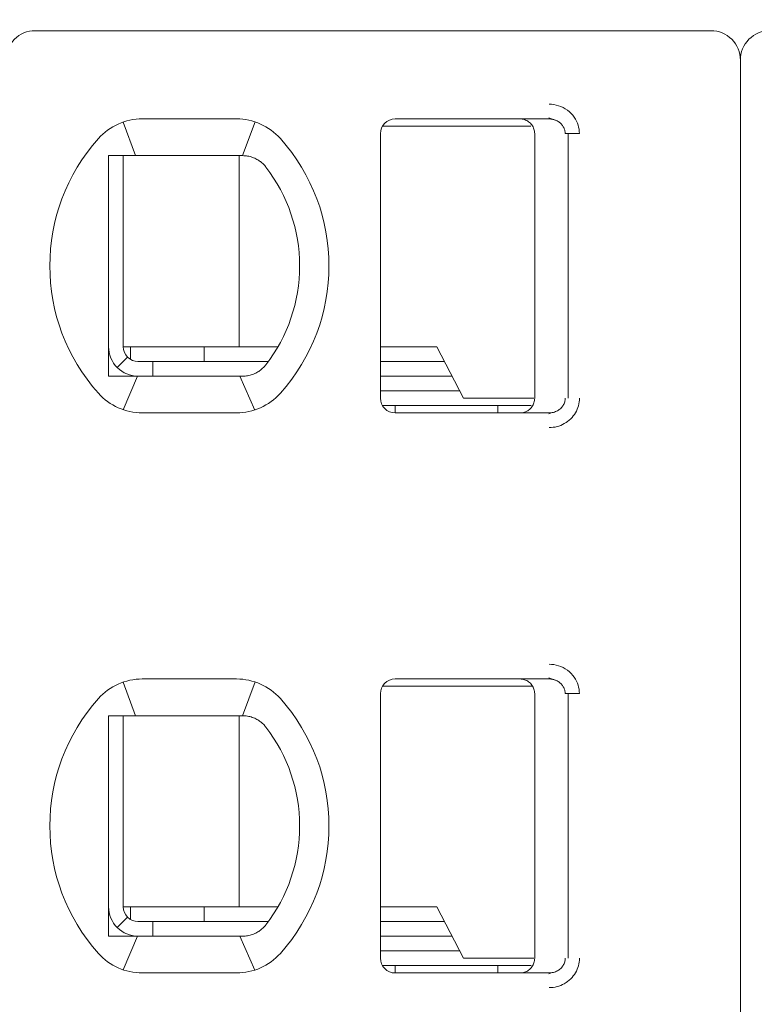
# Model space of a CAD drawing. Header units: millimetres. Extents: x -1114 to 1396, y -630 to 631.
# Tile 490 of 656: x 442.25 to 447.25, y -175.61 to -168.92. Entities that reach past the tile are written whole.
import ezdxf

# ---------------------------------------------------------------- set-up
doc = ezdxf.new("R2010")
doc.units = ezdxf.units.MM
doc.header["$MEASUREMENT"] = 0

msp = doc.modelspace()

# ---------------------------------------------------------------- linework, layer by layer
at = {"lineweight": 18}
for points, knots in [([(1038.9843, -629.7647), (1038.9843, -629.7647), (-1111.4882, -629.7647), (-1111.4882, -629.7647), (-1111.4882, -629.7647), (-1111.4882, -629.7647), (-1111.4882, 630.7883), (-1111.4882, 630.7883), (-1111.4882, 630.7883), (-1111.4882, 630.7883), (1038.9843, 630.7883), (1038.9843, 630.7883)], [0, 0, 0, 0, 0.333333, 0.333333, 0.333333, 0.333333, 0.666667, 0.666667, 0.666667, 0.666667, 1, 1, 1, 1]), ([(442.3538, -168.9916), (442.3007, -168.9916), (442.2498, -169.0127), (442.2123, -169.0502), (442.2123, -169.0502), (442.1748, -169.0877), (442.1538, -169.1386), (442.1538, -169.1916)], [0, 0, 0, 0, 0.5, 0.5, 0.5, 0.5, 1, 1, 1, 1]), ([(447.1538, -169.1916), (447.1538, -169.1386), (447.1327, -169.0877), (447.0952, -169.0502), (447.0952, -169.0502), (447.0577, -169.0127), (447.0068, -168.9916), (446.9538, -168.9916)], [0, 0, 0, 0, 0.5, 0.5, 0.5, 0.5, 1, 1, 1, 1]), ([(447.3538, -168.9916), (447.3007, -168.9916), (447.2498, -169.0127), (447.2123, -169.0502), (447.2123, -169.0502), (447.1748, -169.0877), (447.1538, -169.1386), (447.1538, -169.1916)], [0, 0, 0, 0, 0.5, 0.5, 0.5, 0.5, 1, 1, 1, 1]), ([(445.8512, -169.4916), (445.8732, -169.4915), (445.8944, -169.4947), (445.9155, -169.5015), (445.9155, -169.5015), (445.9366, -169.5083), (445.9576, -169.5186), (445.9762, -169.5322), (445.9762, -169.5322), (445.9947, -169.5458), (446.0108, -169.5628), (446.023, -169.58), (446.023, -169.58), (446.0352, -169.5972), (446.0435, -169.6147), (446.0492, -169.6333), (446.0492, -169.6333), (446.055, -169.6518), (446.0581, -169.6713), (446.0582, -169.6916)], [0, 0, 0, 0, 0.2, 0.2, 0.2, 0.2, 0.4, 0.4, 0.4, 0.4, 0.6, 0.6, 0.6, 0.6, 0.8, 0.8, 0.8, 0.8, 1, 1, 1, 1]), ([(444.8038, -169.5916), (444.7772, -169.5916), (444.7518, -169.6022), (444.733, -169.6209), (444.733, -169.6209), (444.7143, -169.6397), (444.7038, -169.6651), (444.7038, -169.6916)], [0, 0, 0, 0, 0.5, 0.5, 0.5, 0.5, 1, 1, 1, 1]), ([(444.8038, -169.5916), (444.7772, -169.5916), (444.7518, -169.6022), (444.733, -169.6209), (444.733, -169.6209), (444.7143, -169.6397), (444.7038, -169.6651), (444.7038, -169.6916)], [0, 0, 0, 0, 0.5, 0.5, 0.5, 0.5, 1, 1, 1, 1]), ([(445.7538, -169.6916), (445.7538, -169.6812), (445.7521, -169.6708), (445.7489, -169.6608), (445.7489, -169.6608), (445.7457, -169.6509), (445.7409, -169.6414), (445.7347, -169.633), (445.7347, -169.633), (445.7286, -169.6245), (445.7212, -169.617), (445.7127, -169.6109), (445.7127, -169.6109), (445.7043, -169.6047), (445.6948, -169.5999), (445.6849, -169.5966), (445.6849, -169.5966), (445.6749, -169.5933), (445.6643, -169.5916), (445.6538, -169.5916)], [0, 0, 0, 0, 0.2, 0.2, 0.2, 0.2, 0.4, 0.4, 0.4, 0.4, 0.6, 0.6, 0.6, 0.6, 0.8, 0.8, 0.8, 0.8, 1, 1, 1, 1]), ([(445.8512, -169.5916), (445.8599, -169.5916), (445.8687, -169.5926), (445.8772, -169.5945), (445.8772, -169.5945), (445.8855, -169.5963), (445.8937, -169.599), (445.9014, -169.6026), (445.9014, -169.6026), (445.909, -169.6061), (445.9162, -169.6104), (445.9227, -169.6154), (445.9227, -169.6154), (445.9289, -169.6202), (445.9345, -169.6256), (445.9395, -169.6315), (445.9395, -169.6315), (445.944, -169.637), (445.9479, -169.6429), (445.9512, -169.6491), (445.9512, -169.6491), (445.9544, -169.6553), (445.9569, -169.6619), (445.9587, -169.6687), (445.9587, -169.6687), (445.9607, -169.6762), (445.9617, -169.6839), (445.9617, -169.6916)], [0, 0, 0, 0, 0.142857, 0.142857, 0.142857, 0.142857, 0.285714, 0.285714, 0.285714, 0.285714, 0.428571, 0.428571, 0.428571, 0.428571, 0.571429, 0.571429, 0.571429, 0.571429, 0.714286, 0.714286, 0.714286, 0.714286, 0.857143, 0.857143, 0.857143, 0.857143, 1, 1, 1, 1]), ([(442.9152, -169.8416), (442.9085, -169.8416), (442.9017, -169.8416), (442.8948, -169.8416), (442.8948, -169.8416), (442.888, -169.8416), (442.8812, -169.8416), (442.8744, -169.8416), (442.8744, -169.8416), (442.8675, -169.8416), (442.8606, -169.8416), (442.8538, -169.8416)], [0, 0, 0, 0, 0.333333, 0.333333, 0.333333, 0.333333, 0.666667, 0.666667, 0.666667, 0.666667, 1, 1, 1, 1]), ([(442.8538, -169.8416), (442.8538, -169.8926), (442.8538, -169.9451), (442.8538, -170), (442.8538, -170), (442.8538, -170.0275), (442.8538, -170.0556), (442.8538, -170.0845), (442.8538, -170.0845), (442.8538, -170.099), (442.8538, -170.1136), (442.8538, -170.1286), (442.8538, -170.1286), (442.8538, -170.1435), (442.8538, -170.1587), (442.8538, -170.174), (442.8538, -170.174), (442.8538, -170.2048), (442.8538, -170.2364), (442.8538, -170.2691), (442.8538, -170.2691), (442.8538, -170.3018), (442.8538, -170.3356), (442.8538, -170.3709), (442.8538, -170.3709), (442.8538, -170.3886), (442.8538, -170.4066), (442.8538, -170.4247), (442.8538, -170.4247), (442.8538, -170.4428), (442.8538, -170.461), (442.8538, -170.4795), (442.8538, -170.4795), (442.8538, -170.4981), (442.8538, -170.5168), (442.8538, -170.5357), (442.8538, -170.5357), (442.8538, -170.5547), (442.8538, -170.574), (442.8538, -170.593), (442.8538, -170.593), (442.8538, -170.631), (442.8538, -170.6686), (442.8538, -170.7056), (442.8538, -170.7056), (442.8538, -170.7149), (442.8538, -170.7241), (442.8538, -170.7334), (442.8538, -170.7334), (442.8538, -170.7426), (442.8538, -170.7518), (442.8538, -170.7609), (442.8538, -170.7609), (442.8538, -170.7791), (442.8538, -170.7969), (442.8538, -170.8144), (442.8538, -170.8144), (442.8538, -170.8493), (442.8538, -170.883), (442.8538, -170.9156), (442.8538, -170.9156), (442.8538, -170.932), (442.8538, -170.948), (442.8538, -170.9639), (442.8538, -170.9639), (442.8538, -170.9798), (442.8538, -170.9954), (442.8538, -171.0107), (442.8538, -171.0107), (442.8538, -171.0414), (442.8538, -171.071), (442.8538, -171.0998), (442.8538, -171.0998), (442.8538, -171.1285), (442.8538, -171.1565), (442.8538, -171.1838), (442.8538, -171.1838), (442.8538, -171.2385), (442.8538, -171.2908), (442.8538, -171.3416)], [0, 0, 0, 0, 0.05, 0.05, 0.05, 0.05, 0.1, 0.1, 0.1, 0.1, 0.15, 0.15, 0.15, 0.15, 0.2, 0.2, 0.2, 0.2, 0.25, 0.25, 0.25, 0.25, 0.3, 0.3, 0.3, 0.3, 0.35, 0.35, 0.35, 0.35, 0.4, 0.4, 0.4, 0.4, 0.45, 0.45, 0.45, 0.45, 0.5, 0.5, 0.5, 0.5, 0.55, 0.55, 0.55, 0.55, 0.6, 0.6, 0.6, 0.6, 0.65, 0.65, 0.65, 0.65, 0.7, 0.7, 0.7, 0.7, 0.75, 0.75, 0.75, 0.75, 0.8, 0.8, 0.8, 0.8, 0.85, 0.85, 0.85, 0.85, 0.9, 0.9, 0.9, 0.9, 0.95, 0.95, 0.95, 0.95, 1, 1, 1, 1]), ([(443.0829, -169.8416), (443.0778, -169.8416), (443.0726, -169.8416), (443.0673, -169.8416), (443.0673, -169.8416), (443.0621, -169.8416), (443.0568, -169.8416), (443.0513, -169.8416), (443.0513, -169.8416), (443.0459, -169.8416), (443.0404, -169.8416), (443.0348, -169.8416), (443.0348, -169.8416), (443.0291, -169.8416), (443.0233, -169.8416), (443.0174, -169.8416), (443.0174, -169.8416), (443.0114, -169.8416), (443.0052, -169.8416), (442.999, -169.8416), (442.999, -169.8416), (442.9927, -169.8416), (442.9863, -169.8416), (442.9797, -169.8416), (442.9797, -169.8416), (442.9731, -169.8416), (442.9663, -169.8416), (442.9594, -169.8416), (442.9594, -169.8416), (442.9524, -169.8416), (442.9453, -169.8416), (442.938, -169.8416), (442.938, -169.8416), (442.9306, -169.8416), (442.923, -169.8416), (442.9152, -169.8416)], [0, 0, 0, 0, 0.111111, 0.111111, 0.111111, 0.111111, 0.222222, 0.222222, 0.222222, 0.222222, 0.333333, 0.333333, 0.333333, 0.333333, 0.444444, 0.444444, 0.444444, 0.444444, 0.555556, 0.555556, 0.555556, 0.555556, 0.666667, 0.666667, 0.666667, 0.666667, 0.777778, 0.777778, 0.777778, 0.777778, 0.888889, 0.888889, 0.888889, 0.888889, 1, 1, 1, 1]), ([(443.7246, -169.8416), (443.729, -169.8416), (443.7336, -169.8416), (443.7382, -169.8416), (443.7382, -169.8416), (443.7427, -169.8416), (443.7474, -169.8416), (443.7521, -169.8416), (443.7521, -169.8416), (443.7568, -169.8416), (443.7614, -169.8416), (443.7662, -169.8416)], [0, 0, 0, 0, 0.333333, 0.333333, 0.333333, 0.333333, 0.666667, 0.666667, 0.666667, 0.666667, 1, 1, 1, 1]), ([(443.7662, -169.8416), (443.7774, -169.8416), (443.7886, -169.8426), (443.7997, -169.8445), (443.7997, -169.8445), (443.8108, -169.8464), (443.8218, -169.8492), (443.8325, -169.853), (443.8325, -169.853), (443.8432, -169.8567), (443.8537, -169.8615), (443.8638, -169.8671)], [0, 0, 0, 0, 0.333333, 0.333333, 0.333333, 0.333333, 0.666667, 0.666667, 0.666667, 0.666667, 1, 1, 1, 1]), ([(443.8638, -169.8671), (443.8721, -169.8717), (443.8799, -169.8769), (443.8872, -169.8824), (443.8872, -169.8824), (443.8945, -169.888), (443.9013, -169.894), (443.9075, -169.9002), (443.9075, -169.9002), (443.9138, -169.9064), (443.9194, -169.9128), (443.9245, -169.9194)], [0, 0, 0, 0, 0.333333, 0.333333, 0.333333, 0.333333, 0.666667, 0.666667, 0.666667, 0.666667, 1, 1, 1, 1]), ([(442.8538, -171.1416), (442.8538, -171.1947), (442.8748, -171.2456), (442.9123, -171.2831), (442.9123, -171.2831), (442.9498, -171.3206), (443.0007, -171.3416), (443.0538, -171.3416)], [0, 0, 0, 0, 0.5, 0.5, 0.5, 0.5, 1, 1, 1, 1]), ([(442.9538, -171.1416), (442.9538, -171.1682), (442.9643, -171.1936), (442.983, -171.2124), (442.983, -171.2124), (443.0018, -171.2311), (443.0272, -171.2416), (443.0538, -171.2416)], [0, 0, 0, 0, 0.5, 0.5, 0.5, 0.5, 1, 1, 1, 1]), ([(443.9245, -171.2639), (443.9191, -171.2708), (443.9133, -171.2774), (443.907, -171.2836), (443.907, -171.2836), (443.9007, -171.2899), (443.8939, -171.2958), (443.8867, -171.3012), (443.8867, -171.3012), (443.8795, -171.3067), (443.8719, -171.3117), (443.8638, -171.3162)], [0, 0, 0, 0, 0.333333, 0.333333, 0.333333, 0.333333, 0.666667, 0.666667, 0.666667, 0.666667, 1, 1, 1, 1]), ([(442.8538, -171.3416), (442.8606, -171.3416), (442.8675, -171.3416), (442.8744, -171.3416), (442.8744, -171.3416), (442.8812, -171.3416), (442.888, -171.3416), (442.8948, -171.3416), (442.8948, -171.3416), (442.9017, -171.3416), (442.9085, -171.3416), (442.9152, -171.3416)], [0, 0, 0, 0, 0.333333, 0.333333, 0.333333, 0.333333, 0.666667, 0.666667, 0.666667, 0.666667, 1, 1, 1, 1]), ([(442.9152, -171.3416), (442.923, -171.3416), (442.9306, -171.3416), (442.938, -171.3416), (442.938, -171.3416), (442.9453, -171.3416), (442.9524, -171.3416), (442.9594, -171.3416), (442.9594, -171.3416), (442.9663, -171.3416), (442.9731, -171.3416), (442.9797, -171.3416), (442.9797, -171.3416), (442.9863, -171.3416), (442.9927, -171.3416), (442.999, -171.3416), (442.999, -171.3416), (443.0052, -171.3416), (443.0114, -171.3416), (443.0173, -171.3416), (443.0173, -171.3416), (443.0233, -171.3416), (443.0291, -171.3416), (443.0348, -171.3416), (443.0348, -171.3416), (443.0404, -171.3416), (443.0459, -171.3416), (443.0513, -171.3416), (443.0513, -171.3416), (443.0567, -171.3416), (443.062, -171.3416), (443.0673, -171.3416), (443.0673, -171.3416), (443.0726, -171.3416), (443.0778, -171.3416), (443.0829, -171.3416)], [0, 0, 0, 0, 0.111111, 0.111111, 0.111111, 0.111111, 0.222222, 0.222222, 0.222222, 0.222222, 0.333333, 0.333333, 0.333333, 0.333333, 0.444444, 0.444444, 0.444444, 0.444444, 0.555556, 0.555556, 0.555556, 0.555556, 0.666667, 0.666667, 0.666667, 0.666667, 0.777778, 0.777778, 0.777778, 0.777778, 0.888889, 0.888889, 0.888889, 0.888889, 1, 1, 1, 1]), ([(443.7662, -171.3416), (443.7614, -171.3416), (443.7567, -171.3416), (443.7521, -171.3416), (443.7521, -171.3416), (443.7474, -171.3416), (443.7427, -171.3416), (443.7381, -171.3416), (443.7381, -171.3416), (443.7335, -171.3416), (443.729, -171.3416), (443.7246, -171.3416)], [0, 0, 0, 0, 0.333333, 0.333333, 0.333333, 0.333333, 0.666667, 0.666667, 0.666667, 0.666667, 1, 1, 1, 1]), ([(443.8638, -171.3162), (443.8537, -171.3218), (443.8432, -171.3266), (443.8325, -171.3303), (443.8325, -171.3303), (443.8217, -171.3341), (443.8108, -171.3369), (443.7997, -171.3388), (443.7997, -171.3388), (443.7886, -171.3407), (443.7774, -171.3416), (443.7662, -171.3416)], [0, 0, 0, 0, 0.333333, 0.333333, 0.333333, 0.333333, 0.666667, 0.666667, 0.666667, 0.666667, 1, 1, 1, 1]), ([(444.7038, -171.4916), (444.7038, -171.5182), (444.7143, -171.5436), (444.733, -171.5624), (444.733, -171.5624), (444.7518, -171.5811), (444.7772, -171.5916), (444.8038, -171.5916)], [0, 0, 0, 0, 0.5, 0.5, 0.5, 0.5, 1, 1, 1, 1]), ([(444.7038, -171.4916), (444.7038, -171.5182), (444.7143, -171.5436), (444.733, -171.5624), (444.733, -171.5624), (444.7518, -171.5811), (444.7772, -171.5916), (444.8038, -171.5916)], [0, 0, 0, 0, 0.5, 0.5, 0.5, 0.5, 1, 1, 1, 1]), ([(445.7538, -171.4916), (445.7538, -171.5021), (445.7521, -171.5125), (445.7489, -171.5225), (445.7489, -171.5225), (445.7457, -171.5324), (445.7409, -171.5419), (445.7347, -171.5503), (445.7347, -171.5503), (445.7286, -171.5588), (445.7212, -171.5663), (445.7127, -171.5724), (445.7127, -171.5724), (445.7043, -171.5786), (445.6948, -171.5834), (445.6849, -171.5867), (445.6849, -171.5867), (445.6749, -171.59), (445.6643, -171.5916), (445.6538, -171.5916)], [0, 0, 0, 0, 0.2, 0.2, 0.2, 0.2, 0.4, 0.4, 0.4, 0.4, 0.6, 0.6, 0.6, 0.6, 0.8, 0.8, 0.8, 0.8, 1, 1, 1, 1]), ([(445.9617, -171.4916), (445.9617, -171.5001), (445.9605, -171.5086), (445.9581, -171.5168), (445.9581, -171.5168), (445.9557, -171.525), (445.9523, -171.5329), (445.9478, -171.5402), (445.9478, -171.5402), (445.9432, -171.5476), (445.9376, -171.5545), (445.9311, -171.5606), (445.9311, -171.5606), (445.9245, -171.5669), (445.9171, -171.5724), (445.909, -171.5768), (445.909, -171.5768), (445.9005, -171.5816), (445.8912, -171.5853), (445.8817, -171.5878), (445.8817, -171.5878), (445.8717, -171.5903), (445.8614, -171.5916), (445.8512, -171.5916)], [0, 0, 0, 0, 0.166667, 0.166667, 0.166667, 0.166667, 0.333333, 0.333333, 0.333333, 0.333333, 0.5, 0.5, 0.5, 0.5, 0.666667, 0.666667, 0.666667, 0.666667, 0.833333, 0.833333, 0.833333, 0.833333, 1, 1, 1, 1]), ([(446.0582, -171.4916), (446.0582, -171.509), (446.056, -171.5258), (446.0515, -171.5424), (446.0515, -171.5424), (446.0469, -171.5589), (446.0401, -171.5752), (446.0313, -171.5903), (446.0313, -171.5903), (446.0225, -171.6055), (446.0117, -171.6193), (445.9988, -171.6319), (445.9988, -171.6319), (445.986, -171.6444), (445.9711, -171.6555), (445.9554, -171.6645), (445.9554, -171.6645), (445.9397, -171.6734), (445.9232, -171.68), (445.9059, -171.6846), (445.9059, -171.6846), (445.8885, -171.6891), (445.8703, -171.6915), (445.8512, -171.6916)], [0, 0, 0, 0, 0.166667, 0.166667, 0.166667, 0.166667, 0.333333, 0.333333, 0.333333, 0.333333, 0.5, 0.5, 0.5, 0.5, 0.666667, 0.666667, 0.666667, 0.666667, 0.833333, 0.833333, 0.833333, 0.833333, 1, 1, 1, 1]), ([(445.8512, -173.3016), (445.8732, -173.3015), (445.8944, -173.3047), (445.9155, -173.3115), (445.9155, -173.3115), (445.9366, -173.3183), (445.9576, -173.3286), (445.9762, -173.3422), (445.9762, -173.3422), (445.9947, -173.3558), (446.0108, -173.3728), (446.023, -173.39), (446.023, -173.39), (446.0352, -173.4072), (446.0435, -173.4247), (446.0492, -173.4433), (446.0492, -173.4433), (446.055, -173.4618), (446.0581, -173.4813), (446.0582, -173.5016)], [0, 0, 0, 0, 0.2, 0.2, 0.2, 0.2, 0.4, 0.4, 0.4, 0.4, 0.6, 0.6, 0.6, 0.6, 0.8, 0.8, 0.8, 0.8, 1, 1, 1, 1]), ([(444.8038, -173.4016), (444.7772, -173.4016), (444.7518, -173.4122), (444.733, -173.4309), (444.733, -173.4309), (444.7143, -173.4497), (444.7038, -173.4751), (444.7038, -173.5016)], [0, 0, 0, 0, 0.5, 0.5, 0.5, 0.5, 1, 1, 1, 1]), ([(444.8038, -173.4016), (444.7772, -173.4016), (444.7518, -173.4122), (444.733, -173.4309), (444.733, -173.4309), (444.7143, -173.4497), (444.7038, -173.4751), (444.7038, -173.5016)], [0, 0, 0, 0, 0.5, 0.5, 0.5, 0.5, 1, 1, 1, 1]), ([(445.6538, -173.4016), (445.6643, -173.4016), (445.6748, -173.4033), (445.6847, -173.4066), (445.6847, -173.4066), (445.6947, -173.4098), (445.7042, -173.4147), (445.7126, -173.4208), (445.7126, -173.4208), (445.7211, -173.427), (445.7286, -173.4345), (445.7347, -173.4429), (445.7347, -173.4429), (445.7409, -173.4514), (445.7457, -173.4609), (445.7489, -173.4709), (445.7489, -173.4709), (445.7521, -173.4808), (445.7538, -173.4912), (445.7538, -173.5016)], [0, 0, 0, 0, 0.2, 0.2, 0.2, 0.2, 0.4, 0.4, 0.4, 0.4, 0.6, 0.6, 0.6, 0.6, 0.8, 0.8, 0.8, 0.8, 1, 1, 1, 1]), ([(445.8512, -173.4016), (445.8599, -173.4016), (445.8687, -173.4026), (445.8772, -173.4045), (445.8772, -173.4045), (445.8855, -173.4063), (445.8937, -173.409), (445.9014, -173.4126), (445.9014, -173.4126), (445.909, -173.4161), (445.9162, -173.4204), (445.9227, -173.4254), (445.9227, -173.4254), (445.9289, -173.4302), (445.9345, -173.4356), (445.9395, -173.4415), (445.9395, -173.4415), (445.944, -173.447), (445.9479, -173.4529), (445.9512, -173.4591), (445.9512, -173.4591), (445.9544, -173.4653), (445.9569, -173.4719), (445.9587, -173.4787), (445.9587, -173.4787), (445.9607, -173.4862), (445.9617, -173.4939), (445.9617, -173.5016)], [0, 0, 0, 0, 0.142857, 0.142857, 0.142857, 0.142857, 0.285714, 0.285714, 0.285714, 0.285714, 0.428571, 0.428571, 0.428571, 0.428571, 0.571429, 0.571429, 0.571429, 0.571429, 0.714286, 0.714286, 0.714286, 0.714286, 0.857143, 0.857143, 0.857143, 0.857143, 1, 1, 1, 1]), ([(442.8538, -173.6516), (442.8605, -173.6516), (442.8673, -173.6516), (442.8741, -173.6516), (442.8741, -173.6516), (442.8809, -173.6516), (442.8878, -173.6516), (442.8946, -173.6516), (442.8946, -173.6516), (442.9015, -173.6516), (442.9083, -173.6516), (442.9152, -173.6516)], [0, 0, 0, 0, 0.333333, 0.333333, 0.333333, 0.333333, 0.666667, 0.666667, 0.666667, 0.666667, 1, 1, 1, 1]), ([(442.8538, -173.6516), (442.8538, -173.7026), (442.8538, -173.7551), (442.8538, -173.81), (442.8538, -173.81), (442.8538, -173.8375), (442.8538, -173.8656), (442.8538, -173.8945), (442.8538, -173.8945), (442.8538, -173.909), (442.8538, -173.9236), (442.8538, -173.9386), (442.8538, -173.9386), (442.8538, -173.9535), (442.8538, -173.9687), (442.8538, -173.984), (442.8538, -173.984), (442.8538, -174.0148), (442.8538, -174.0464), (442.8538, -174.0791), (442.8538, -174.0791), (442.8538, -174.1118), (442.8538, -174.1456), (442.8538, -174.1809), (442.8538, -174.1809), (442.8538, -174.1986), (442.8538, -174.2166), (442.8538, -174.2347), (442.8538, -174.2347), (442.8538, -174.2528), (442.8538, -174.271), (442.8538, -174.2895), (442.8538, -174.2895), (442.8538, -174.3081), (442.8538, -174.3268), (442.8538, -174.3457), (442.8538, -174.3457), (442.8538, -174.3647), (442.8538, -174.384), (442.8538, -174.403), (442.8538, -174.403), (442.8538, -174.441), (442.8538, -174.4786), (442.8538, -174.5156), (442.8538, -174.5156), (442.8538, -174.5249), (442.8538, -174.5341), (442.8538, -174.5434), (442.8538, -174.5434), (442.8538, -174.5526), (442.8538, -174.5618), (442.8538, -174.5709), (442.8538, -174.5709), (442.8538, -174.5891), (442.8538, -174.6069), (442.8538, -174.6244), (442.8538, -174.6244), (442.8538, -174.6593), (442.8538, -174.693), (442.8538, -174.7256), (442.8538, -174.7256), (442.8538, -174.742), (442.8538, -174.758), (442.8538, -174.7739), (442.8538, -174.7739), (442.8538, -174.7898), (442.8538, -174.8054), (442.8538, -174.8207), (442.8538, -174.8207), (442.8538, -174.8514), (442.8538, -174.881), (442.8538, -174.9098), (442.8538, -174.9098), (442.8538, -174.9385), (442.8538, -174.9665), (442.8538, -174.9938), (442.8538, -174.9938), (442.8538, -175.0485), (442.8538, -175.1008), (442.8538, -175.1516)], [0, 0, 0, 0, 0.05, 0.05, 0.05, 0.05, 0.1, 0.1, 0.1, 0.1, 0.15, 0.15, 0.15, 0.15, 0.2, 0.2, 0.2, 0.2, 0.25, 0.25, 0.25, 0.25, 0.3, 0.3, 0.3, 0.3, 0.35, 0.35, 0.35, 0.35, 0.4, 0.4, 0.4, 0.4, 0.45, 0.45, 0.45, 0.45, 0.5, 0.5, 0.5, 0.5, 0.55, 0.55, 0.55, 0.55, 0.6, 0.6, 0.6, 0.6, 0.65, 0.65, 0.65, 0.65, 0.7, 0.7, 0.7, 0.7, 0.75, 0.75, 0.75, 0.75, 0.8, 0.8, 0.8, 0.8, 0.85, 0.85, 0.85, 0.85, 0.9, 0.9, 0.9, 0.9, 0.95, 0.95, 0.95, 0.95, 1, 1, 1, 1]), ([(443.0829, -173.6516), (443.0778, -173.6516), (443.0726, -173.6516), (443.0673, -173.6516), (443.0673, -173.6516), (443.0621, -173.6516), (443.0568, -173.6516), (443.0513, -173.6516), (443.0513, -173.6516), (443.0459, -173.6516), (443.0404, -173.6516), (443.0348, -173.6516), (443.0348, -173.6516), (443.0291, -173.6516), (443.0233, -173.6516), (443.0174, -173.6516), (443.0174, -173.6516), (443.0114, -173.6516), (443.0052, -173.6516), (442.999, -173.6516), (442.999, -173.6516), (442.9927, -173.6516), (442.9863, -173.6516), (442.9797, -173.6516), (442.9797, -173.6516), (442.9731, -173.6516), (442.9663, -173.6516), (442.9594, -173.6516), (442.9594, -173.6516), (442.9524, -173.6516), (442.9453, -173.6516), (442.938, -173.6516), (442.938, -173.6516), (442.9306, -173.6516), (442.923, -173.6516), (442.9152, -173.6516)], [0, 0, 0, 0, 0.111111, 0.111111, 0.111111, 0.111111, 0.222222, 0.222222, 0.222222, 0.222222, 0.333333, 0.333333, 0.333333, 0.333333, 0.444444, 0.444444, 0.444444, 0.444444, 0.555556, 0.555556, 0.555556, 0.555556, 0.666667, 0.666667, 0.666667, 0.666667, 0.777778, 0.777778, 0.777778, 0.777778, 0.888889, 0.888889, 0.888889, 0.888889, 1, 1, 1, 1]), ([(443.7662, -173.6516), (443.7615, -173.6516), (443.7568, -173.6516), (443.7521, -173.6516), (443.7521, -173.6516), (443.7475, -173.6516), (443.7428, -173.6516), (443.7382, -173.6516), (443.7382, -173.6516), (443.7336, -173.6516), (443.7291, -173.6516), (443.7246, -173.6516)], [0, 0, 0, 0, 0.333333, 0.333333, 0.333333, 0.333333, 0.666667, 0.666667, 0.666667, 0.666667, 1, 1, 1, 1]), ([(443.8638, -173.6771), (443.8535, -173.6713), (443.8429, -173.6666), (443.832, -173.6628), (443.832, -173.6628), (443.8212, -173.659), (443.8102, -173.6562), (443.7992, -173.6544), (443.7992, -173.6544), (443.7882, -173.6525), (443.7771, -173.6516), (443.7662, -173.6516)], [0, 0, 0, 0, 0.333333, 0.333333, 0.333333, 0.333333, 0.666667, 0.666667, 0.666667, 0.666667, 1, 1, 1, 1]), ([(443.9245, -173.7294), (443.9192, -173.7226), (443.9134, -173.716), (443.9071, -173.7098), (443.9071, -173.7098), (443.9008, -173.7035), (443.894, -173.6976), (443.8867, -173.6921), (443.8867, -173.6921), (443.8795, -173.6866), (443.8718, -173.6816), (443.8638, -173.6771)], [0, 0, 0, 0, 0.333333, 0.333333, 0.333333, 0.333333, 0.666667, 0.666667, 0.666667, 0.666667, 1, 1, 1, 1]), ([(442.8538, -174.9516), (442.8538, -175.0047), (442.8748, -175.0556), (442.9123, -175.0931), (442.9123, -175.0931), (442.9498, -175.1306), (443.0007, -175.1516), (443.0538, -175.1516)], [0, 0, 0, 0, 0.5, 0.5, 0.5, 0.5, 1, 1, 1, 1]), ([(442.9538, -174.9516), (442.9538, -174.9782), (442.9643, -175.0036), (442.983, -175.0224), (442.983, -175.0224), (443.0018, -175.0411), (443.0272, -175.0516), (443.0538, -175.0516)], [0, 0, 0, 0, 0.5, 0.5, 0.5, 0.5, 1, 1, 1, 1]), ([(443.8638, -175.1262), (443.8721, -175.1215), (443.88, -175.1164), (443.8873, -175.1108), (443.8873, -175.1108), (443.8946, -175.1053), (443.9013, -175.0993), (443.9075, -175.0931), (443.9075, -175.0931), (443.9137, -175.0869), (443.9194, -175.0805), (443.9245, -175.0739)], [0, 0, 0, 0, 0.333333, 0.333333, 0.333333, 0.333333, 0.666667, 0.666667, 0.666667, 0.666667, 1, 1, 1, 1]), ([(442.8538, -175.1516), (442.8606, -175.1516), (442.8675, -175.1516), (442.8744, -175.1516), (442.8744, -175.1516), (442.8812, -175.1516), (442.888, -175.1516), (442.8948, -175.1516), (442.8948, -175.1516), (442.9017, -175.1516), (442.9085, -175.1516), (442.9152, -175.1516)], [0, 0, 0, 0, 0.333333, 0.333333, 0.333333, 0.333333, 0.666667, 0.666667, 0.666667, 0.666667, 1, 1, 1, 1]), ([(442.9152, -175.1516), (442.923, -175.1516), (442.9306, -175.1516), (442.938, -175.1516), (442.938, -175.1516), (442.9453, -175.1516), (442.9524, -175.1516), (442.9594, -175.1516), (442.9594, -175.1516), (442.9663, -175.1516), (442.9731, -175.1516), (442.9797, -175.1516), (442.9797, -175.1516), (442.9863, -175.1516), (442.9927, -175.1516), (442.999, -175.1516), (442.999, -175.1516), (443.0052, -175.1516), (443.0114, -175.1516), (443.0173, -175.1516), (443.0173, -175.1516), (443.0233, -175.1516), (443.0291, -175.1516), (443.0348, -175.1516), (443.0348, -175.1516), (443.0404, -175.1516), (443.0459, -175.1516), (443.0513, -175.1516), (443.0513, -175.1516), (443.0567, -175.1516), (443.062, -175.1516), (443.0673, -175.1516), (443.0673, -175.1516), (443.0726, -175.1516), (443.0778, -175.1516), (443.0829, -175.1516)], [0, 0, 0, 0, 0.111111, 0.111111, 0.111111, 0.111111, 0.222222, 0.222222, 0.222222, 0.222222, 0.333333, 0.333333, 0.333333, 0.333333, 0.444444, 0.444444, 0.444444, 0.444444, 0.555556, 0.555556, 0.555556, 0.555556, 0.666667, 0.666667, 0.666667, 0.666667, 0.777778, 0.777778, 0.777778, 0.777778, 0.888889, 0.888889, 0.888889, 0.888889, 1, 1, 1, 1]), ([(443.7246, -175.1516), (443.7291, -175.1516), (443.7336, -175.1516), (443.7382, -175.1516), (443.7382, -175.1516), (443.7428, -175.1516), (443.7475, -175.1516), (443.7521, -175.1516), (443.7521, -175.1516), (443.7568, -175.1516), (443.7615, -175.1516), (443.7662, -175.1516)], [0, 0, 0, 0, 0.333333, 0.333333, 0.333333, 0.333333, 0.666667, 0.666667, 0.666667, 0.666667, 1, 1, 1, 1]), ([(443.8638, -175.1262), (443.8537, -175.1318), (443.8432, -175.1366), (443.8325, -175.1403), (443.8325, -175.1403), (443.8217, -175.1441), (443.8108, -175.1469), (443.7997, -175.1488), (443.7997, -175.1488), (443.7886, -175.1507), (443.7774, -175.1516), (443.7662, -175.1516)], [0, 0, 0, 0, 0.333333, 0.333333, 0.333333, 0.333333, 0.666667, 0.666667, 0.666667, 0.666667, 1, 1, 1, 1]), ([(444.7038, -175.3016), (444.7038, -175.3282), (444.7143, -175.3536), (444.733, -175.3724), (444.733, -175.3724), (444.7518, -175.3911), (444.7772, -175.4016), (444.8038, -175.4016)], [0, 0, 0, 0, 0.5, 0.5, 0.5, 0.5, 1, 1, 1, 1]), ([(444.7038, -175.3016), (444.7038, -175.3282), (444.7143, -175.3536), (444.733, -175.3724), (444.733, -175.3724), (444.7518, -175.3911), (444.7772, -175.4016), (444.8038, -175.4016)], [0, 0, 0, 0, 0.5, 0.5, 0.5, 0.5, 1, 1, 1, 1]), ([(445.7538, -175.3016), (445.7538, -175.3121), (445.7521, -175.3225), (445.7489, -175.3325), (445.7489, -175.3325), (445.7457, -175.3424), (445.7409, -175.3519), (445.7347, -175.3603), (445.7347, -175.3603), (445.7286, -175.3688), (445.7212, -175.3763), (445.7127, -175.3824), (445.7127, -175.3824), (445.7043, -175.3886), (445.6948, -175.3934), (445.6849, -175.3967), (445.6849, -175.3967), (445.6749, -175.4), (445.6643, -175.4016), (445.6538, -175.4016)], [0, 0, 0, 0, 0.2, 0.2, 0.2, 0.2, 0.4, 0.4, 0.4, 0.4, 0.6, 0.6, 0.6, 0.6, 0.8, 0.8, 0.8, 0.8, 1, 1, 1, 1]), ([(445.9617, -175.3016), (445.9617, -175.3101), (445.9605, -175.3186), (445.9581, -175.3268), (445.9581, -175.3268), (445.9557, -175.335), (445.9523, -175.3429), (445.9478, -175.3502), (445.9478, -175.3502), (445.9432, -175.3576), (445.9376, -175.3645), (445.9311, -175.3706), (445.9311, -175.3706), (445.9245, -175.3769), (445.9171, -175.3824), (445.909, -175.3868), (445.909, -175.3868), (445.9005, -175.3916), (445.8912, -175.3953), (445.8817, -175.3978), (445.8817, -175.3978), (445.8717, -175.4003), (445.8614, -175.4016), (445.8512, -175.4016)], [0, 0, 0, 0, 0.166667, 0.166667, 0.166667, 0.166667, 0.333333, 0.333333, 0.333333, 0.333333, 0.5, 0.5, 0.5, 0.5, 0.666667, 0.666667, 0.666667, 0.666667, 0.833333, 0.833333, 0.833333, 0.833333, 1, 1, 1, 1]), ([(446.0582, -175.3016), (446.0582, -175.319), (446.056, -175.3358), (446.0515, -175.3524), (446.0515, -175.3524), (446.0469, -175.3689), (446.0401, -175.3852), (446.0313, -175.4003), (446.0313, -175.4003), (446.0225, -175.4155), (446.0117, -175.4293), (445.9988, -175.4419), (445.9988, -175.4419), (445.986, -175.4544), (445.9711, -175.4655), (445.9554, -175.4745), (445.9554, -175.4745), (445.9397, -175.4834), (445.9232, -175.49), (445.9059, -175.4946), (445.9059, -175.4946), (445.8885, -175.4991), (445.8703, -175.5015), (445.8512, -175.5016)], [0, 0, 0, 0, 0.166667, 0.166667, 0.166667, 0.166667, 0.333333, 0.333333, 0.333333, 0.333333, 0.5, 0.5, 0.5, 0.5, 0.666667, 0.666667, 0.666667, 0.666667, 0.833333, 0.833333, 0.833333, 0.833333, 1, 1, 1, 1])]:
    msp.add_open_spline(points, degree=3, knots=knots, dxfattribs=at)
for points in [[(446.9538, -168.9916), (446.9538, -168.9916), (442.3538, -168.9916), (442.3538, -168.9916)], [(447.1538, -169.1916), (447.1538, -169.1916), (447.1538, -179.6116), (447.1538, -179.6116)], [(447.1538, -169.1916), (447.1538, -169.1916), (447.1538, -179.6116), (447.1538, -179.6116)], [(443.0829, -169.5916), (442.9691, -169.5916), (442.8607, -169.6401), (442.7848, -169.725)], [(443.0829, -169.5916), (442.9691, -169.5916), (442.8607, -169.6401), (442.7848, -169.725)], [(443.0829, -169.5916), (443.0829, -169.5916), (443.7246, -169.5916), (443.7246, -169.5916)], [(443.0829, -169.5916), (443.0829, -169.5916), (443.7246, -169.5916), (443.7246, -169.5916)], [(444.0227, -169.725), (443.9468, -169.6401), (443.8384, -169.5916), (443.7246, -169.5916)], [(444.0227, -169.725), (443.9468, -169.6401), (443.8384, -169.5916), (443.7246, -169.5916)], [(444.8038, -169.5916), (444.8038, -169.5916), (445.8512, -169.5916), (445.8512, -169.5916)], [(445.8512, -169.5916), (445.8512, -169.5916), (444.8038, -169.5916), (444.8038, -169.5916)], [(445.8512, -169.5916), (445.8512, -169.5916), (445.7525, -169.5916), (445.7525, -169.5916)], [(445.8501, -169.5847), (445.8501, -169.5847), (445.8938, -169.5995), (445.8938, -169.5995)], [(442.9522, -169.6136), (442.9522, -169.6136), (443.0367, -169.8416), (443.0367, -169.8416)], [(443.851, -169.6121), (443.851, -169.6121), (443.7654, -169.8416), (443.7654, -169.8416)], [(445.3846, -169.6416), (445.3846, -169.6416), (444.7171, -169.6416), (444.7171, -169.6416)], [(445.7285, -169.6416), (445.7285, -169.6416), (445.3846, -169.6416), (445.3846, -169.6416)], [(442.7848, -169.725), (442.3434, -170.2185), (442.3434, -170.9648), (442.7848, -171.4583)], [(442.7848, -169.725), (442.3434, -170.2185), (442.3434, -170.9648), (442.7848, -171.4583)], [(444.0227, -171.4583), (444.4641, -170.9648), (444.4641, -170.2185), (444.0227, -169.725)], [(444.0227, -171.4583), (444.4641, -170.9648), (444.4641, -170.2185), (444.0227, -169.725)], [(444.7038, -171.4916), (444.7038, -171.4916), (444.7038, -169.6916), (444.7038, -169.6916)], [(444.7038, -171.4916), (444.7038, -171.4916), (444.7038, -169.6916), (444.7038, -169.6916)], [(445.7538, -171.4916), (445.7538, -171.4916), (445.7538, -169.6916), (445.7538, -169.6916)], [(445.9617, -169.6916), (445.9617, -169.6916), (446.0582, -169.6916), (446.0582, -169.6916)], [(445.9815, -171.4916), (445.9815, -171.4916), (445.9815, -169.6916), (445.9815, -169.6916)], [(442.9538, -169.8417), (442.9538, -169.8417), (442.9538, -171.1416), (442.9538, -171.1416)], [(443.7246, -169.8416), (443.7246, -169.8416), (443.0829, -169.8416), (443.0829, -169.8416)], [(443.7428, -169.8417), (443.7428, -169.8417), (443.7428, -171.1416), (443.7428, -171.1416)], [(444.1538, -170.5916), (444.1538, -170.3484), (444.0731, -170.112), (443.9245, -169.9194)], [(443.9245, -171.2639), (444.0731, -171.0713), (444.1538, -170.8349), (444.1538, -170.5917)], [(442.9538, -171.1416), (442.9538, -171.1416), (443.7133, -171.1416), (443.7133, -171.1416)], [(443.0038, -171.2282), (443.0038, -171.2282), (443.0038, -171.1416), (443.0038, -171.1416)], [(443.5038, -171.2416), (443.5038, -171.2416), (443.5038, -171.1416), (443.5038, -171.1416)], [(443.7133, -171.1416), (443.7133, -171.1416), (443.7641, -171.1416), (443.7641, -171.1416)], [(444.0064, -171.1416), (444.0064, -171.1416), (443.7641, -171.1416), (443.7641, -171.1416)], [(445.0881, -171.1416), (445.0881, -171.1416), (444.7038, -171.1416), (444.7038, -171.1416)], [(445.2686, -171.4916), (445.2686, -171.4916), (445.0881, -171.1416), (445.0881, -171.1416)], [(442.983, -171.2124), (442.983, -171.2124), (442.9123, -171.2831), (442.9123, -171.2831)], [(443.1538, -171.2416), (443.1538, -171.2416), (443.0538, -171.2416), (443.0538, -171.2416)], [(443.1538, -171.2416), (443.1538, -171.2416), (443.9412, -171.2416), (443.9412, -171.2416)], [(443.1538, -171.2416), (443.1538, -171.2416), (443.1538, -171.3416), (443.1538, -171.3416)], [(444.7038, -171.2416), (444.7038, -171.2416), (445.1397, -171.2416), (445.1397, -171.2416)], [(442.9532, -171.57), (442.9532, -171.57), (443.0506, -171.3417), (443.0506, -171.3417)], [(443.0829, -171.3416), (443.0829, -171.3416), (443.7246, -171.3416), (443.7246, -171.3416)], [(443.7476, -171.3416), (443.7476, -171.3416), (443.8488, -171.5719), (443.8488, -171.5719)], [(445.1912, -171.3416), (445.1912, -171.3416), (444.7038, -171.3416), (444.7038, -171.3416)], [(442.7848, -171.4583), (442.8607, -171.5432), (442.9691, -171.5916), (443.0829, -171.5916)], [(442.7848, -171.4583), (442.8607, -171.5432), (442.9691, -171.5916), (443.0829, -171.5916)], [(443.7246, -171.5916), (443.8384, -171.5916), (443.9468, -171.5432), (444.0227, -171.4583)], [(443.7246, -171.5916), (443.8384, -171.5916), (443.9468, -171.5432), (444.0227, -171.4583)], [(445.2428, -171.4416), (445.2428, -171.4416), (444.7038, -171.4416), (444.7038, -171.4416)], [(445.7303, -171.5416), (445.7303, -171.5416), (444.7172, -171.5416), (444.7172, -171.5416)], [(444.8038, -171.5916), (444.8038, -171.5916), (444.8038, -171.5416), (444.8038, -171.5416)], [(445.2686, -171.4916), (445.2686, -171.4916), (445.3846, -171.4916), (445.3846, -171.4916)], [(445.3846, -171.4916), (445.3846, -171.4916), (445.7472, -171.4916), (445.7472, -171.4916)], [(445.5038, -171.5416), (445.5038, -171.5416), (445.5038, -171.5916), (445.5038, -171.5916)], [(443.0829, -171.5916), (443.0829, -171.5916), (443.7246, -171.5916), (443.7246, -171.5916)], [(443.7246, -171.5916), (443.7246, -171.5916), (443.0829, -171.5916), (443.0829, -171.5916)], [(444.8038, -171.5916), (444.8038, -171.5916), (445.8512, -171.5916), (445.8512, -171.5916)], [(444.8038, -171.5916), (444.8038, -171.5916), (445.8512, -171.5916), (445.8512, -171.5916)], [(445.8734, -171.5896), (445.8734, -171.5896), (445.8501, -171.5986), (445.8501, -171.5986)], [(445.8512, -171.5985), (445.8512, -171.5985), (445.8512, -171.5916), (445.8512, -171.5916)], [(443.0829, -173.4016), (442.9691, -173.4016), (442.8607, -173.4501), (442.7848, -173.535)], [(443.0829, -173.4016), (442.9691, -173.4016), (442.8607, -173.4501), (442.7848, -173.535)], [(443.0829, -173.4016), (443.0829, -173.4016), (443.7246, -173.4016), (443.7246, -173.4016)], [(443.0829, -173.4016), (443.0829, -173.4016), (443.7246, -173.4016), (443.7246, -173.4016)], [(444.0227, -173.535), (443.9468, -173.4501), (443.8384, -173.4016), (443.7246, -173.4016)], [(444.0227, -173.535), (443.9468, -173.4501), (443.8384, -173.4016), (443.7246, -173.4016)], [(444.8038, -173.4016), (444.8038, -173.4016), (445.8512, -173.4016), (445.8512, -173.4016)], [(444.8038, -173.4016), (444.8038, -173.4016), (445.8512, -173.4016), (445.8512, -173.4016)], [(445.8512, -173.4016), (445.8512, -173.4016), (445.6537, -173.4016), (445.6537, -173.4016)], [(445.8501, -173.3947), (445.8501, -173.3947), (445.8938, -173.4095), (445.8938, -173.4095)], [(442.9522, -173.4236), (442.9522, -173.4236), (443.0367, -173.6516), (443.0367, -173.6516)], [(443.851, -173.4221), (443.851, -173.4221), (443.7654, -173.6516), (443.7654, -173.6516)], [(445.3846, -173.4516), (445.3846, -173.4516), (444.7171, -173.4516), (444.7171, -173.4516)], [(445.7339, -173.4516), (445.7339, -173.4516), (445.3846, -173.4516), (445.3846, -173.4516)], [(442.7848, -173.535), (442.3434, -174.0285), (442.3434, -174.7748), (442.7848, -175.2683)], [(442.7848, -173.535), (442.3434, -174.0285), (442.3434, -174.7748), (442.7848, -175.2683)], [(444.0227, -175.2683), (444.4641, -174.7748), (444.4641, -174.0285), (444.0227, -173.535)], [(444.0227, -175.2683), (444.4641, -174.7748), (444.4641, -174.0285), (444.0227, -173.535)], [(444.7038, -175.3016), (444.7038, -175.3016), (444.7038, -173.5016), (444.7038, -173.5016)], [(444.7038, -175.3016), (444.7038, -175.3016), (444.7038, -173.5016), (444.7038, -173.5016)], [(445.7538, -175.3016), (445.7538, -175.3016), (445.7538, -173.5016), (445.7538, -173.5016)], [(445.9617, -173.5016), (445.9617, -173.5016), (446.0582, -173.5016), (446.0582, -173.5016)], [(445.9815, -175.3016), (445.9815, -175.3016), (445.9815, -173.5016), (445.9815, -173.5016)], [(442.9538, -173.6517), (442.9538, -173.6517), (442.9538, -174.9516), (442.9538, -174.9516)], [(443.7246, -173.6516), (443.7246, -173.6516), (443.0829, -173.6516), (443.0829, -173.6516)], [(443.7428, -173.6517), (443.7428, -173.6517), (443.7428, -174.9516), (443.7428, -174.9516)], [(444.1538, -174.4016), (444.1538, -174.1584), (444.0731, -173.922), (443.9245, -173.7294)], [(443.9245, -175.0739), (444.0731, -174.8813), (444.1538, -174.6449), (444.1538, -174.4017)], [(442.9538, -174.9516), (442.9538, -174.9516), (443.7133, -174.9516), (443.7133, -174.9516)], [(443.0038, -175.0382), (443.0038, -175.0382), (443.0038, -174.9516), (443.0038, -174.9516)], [(443.5038, -175.0516), (443.5038, -175.0516), (443.5038, -174.9516), (443.5038, -174.9516)], [(443.7133, -174.9516), (443.7133, -174.9516), (443.7641, -174.9516), (443.7641, -174.9516)], [(444.0064, -174.9516), (444.0064, -174.9516), (443.7641, -174.9516), (443.7641, -174.9516)], [(445.0881, -174.9516), (445.0881, -174.9516), (444.7038, -174.9516), (444.7038, -174.9516)], [(445.2686, -175.3016), (445.2686, -175.3016), (445.0881, -174.9516), (445.0881, -174.9516)], [(442.983, -175.0224), (442.983, -175.0224), (442.9123, -175.0931), (442.9123, -175.0931)], [(443.1538, -175.0516), (443.1538, -175.0516), (443.0538, -175.0516), (443.0538, -175.0516)], [(443.1538, -175.0516), (443.1538, -175.0516), (443.9412, -175.0516), (443.9412, -175.0516)], [(443.1538, -175.0516), (443.1538, -175.0516), (443.1538, -175.1516), (443.1538, -175.1516)], [(444.7038, -175.0516), (444.7038, -175.0516), (445.1397, -175.0516), (445.1397, -175.0516)], [(442.9532, -175.38), (442.9532, -175.38), (443.0506, -175.1517), (443.0506, -175.1517)], [(443.0829, -175.1516), (443.0829, -175.1516), (443.7246, -175.1516), (443.7246, -175.1516)], [(443.8488, -175.3819), (443.8488, -175.3819), (443.7476, -175.1516), (443.7476, -175.1516)], [(445.1912, -175.1516), (445.1912, -175.1516), (444.7038, -175.1516), (444.7038, -175.1516)], [(442.7848, -175.2683), (442.8607, -175.3532), (442.9691, -175.4016), (443.0829, -175.4016)], [(442.7848, -175.2683), (442.8607, -175.3532), (442.9691, -175.4016), (443.0829, -175.4016)], [(443.7246, -175.4016), (443.8384, -175.4016), (443.9468, -175.3532), (444.0227, -175.2683)], [(443.7246, -175.4016), (443.8384, -175.4016), (443.9468, -175.3532), (444.0227, -175.2683)], [(445.2428, -175.2516), (445.2428, -175.2516), (444.7038, -175.2516), (444.7038, -175.2516)], [(445.7303, -175.3516), (445.7303, -175.3516), (444.7172, -175.3516), (444.7172, -175.3516)], [(444.8038, -175.4016), (444.8038, -175.4016), (444.8038, -175.3516), (444.8038, -175.3516)], [(445.2686, -175.3016), (445.2686, -175.3016), (445.3846, -175.3016), (445.3846, -175.3016)], [(445.3846, -175.3016), (445.3846, -175.3016), (445.7472, -175.3016), (445.7472, -175.3016)], [(445.5038, -175.3516), (445.5038, -175.3516), (445.5038, -175.4016), (445.5038, -175.4016)], [(443.0829, -175.4016), (443.0829, -175.4016), (443.7246, -175.4016), (443.7246, -175.4016)], [(443.7246, -175.4016), (443.7246, -175.4016), (443.0829, -175.4016), (443.0829, -175.4016)], [(444.8038, -175.4016), (444.8038, -175.4016), (445.8512, -175.4016), (445.8512, -175.4016)], [(444.8038, -175.4016), (444.8038, -175.4016), (445.8512, -175.4016), (445.8512, -175.4016)], [(445.8734, -175.3996), (445.8734, -175.3996), (445.8501, -175.4086), (445.8501, -175.4086)], [(445.8512, -175.4085), (445.8512, -175.4085), (445.8512, -175.4016), (445.8512, -175.4016)]]:
    msp.add_open_spline(points, degree=3, dxfattribs=at)

doc.saveas('drawing.dxf')
